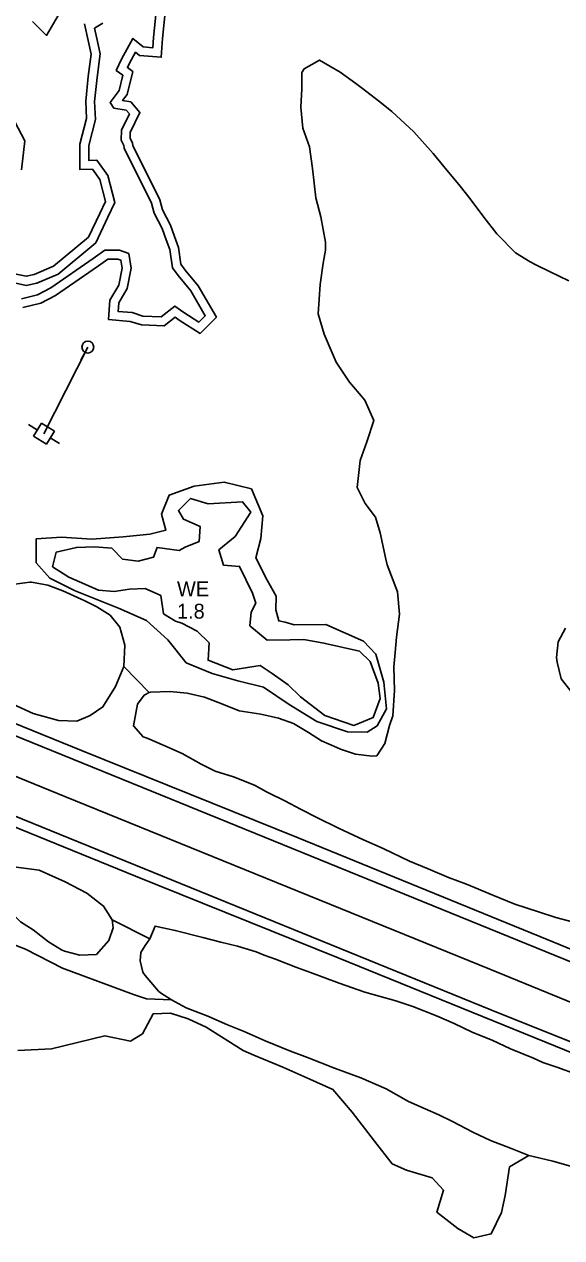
# Model space of a CAD drawing. Extents: x 2160437 to 2172832, y 205694 to 212444.
# Drawn here: x 2163828.7 to 2164009, y 210085.2 to 210492.3 of the extents above; entities that cross this region are included whole.
import ezdxf

# ---------------------------------------------------------------- set-up
doc = ezdxf.new("R2010")
doc.units = 0
for name, color, linetype in [('RD_EX_H2O', 7, 'Continuous'), ('RD_EX_H2O_Pond', 7, 'Continuous'), ('RD_EX_H2O_txCode', 7, 'Continuous'), ('RD_EX_LaneStripe', 7, 'Continuous'), ('RD_EX_Road', 7, 'Continuous'), ('RD_EX_UT', 7, 'Continuous'), ('RD_EX_UT_Guy', 7, 'Continuous'), ('RD_EX_VEG_ShrubLine', 7, 'Continuous'), ('RD_EX_VEG_TreeLine', 7, 'Continuous')]:
    doc.layers.add(name, color=color, linetype=linetype)

# ---------------------------------------------------------------- blocks, each defined once
blk = doc.blocks.new('PP')
at = {"layer": 'RD_EX_UT'}
for p, q in [((2.49, 2.51), (-2.51, 2.51)), ((-2.51, 2.51), (-2.51, -2.49)), ((2.49, -2.49), (2.49, 2.51)), ((-5.94, -0.05), (-2.47, -0.05)), ((-2.51, -2.49), (2.49, -2.49)), ((2.42, -0.05), (6.06, -0.05))]:
    blk.add_line(p, q, dxfattribs=at)

msp = doc.modelspace()

# ---------------------------------------------------------------- linework, layer by layer
at = {"layer": 'RD_EX_H2O'}
for points in [[(2163873.21, 210498.75), (2163872.06, 210487.81), (2163871.83, 210484.44), (2163868.55, 210484.71), (2163865.16, 210487.56), (2163861.35, 210480.56), (2163859.52, 210476.8), (2163861.72, 210475.19), (2163860.47, 210470.05), (2163857.46, 210466.1), (2163858.77, 210464.1), (2163862.84, 210463.48), (2163863.94, 210462.2), (2163861.28, 210456.75), (2163861.21, 210453.38), (2163862.06, 210451.58), (2163862.17, 210450.75), (2163871.32, 210432.23), (2163872.31, 210428.95), (2163874.98, 210423.74), (2163876.25, 210420.02), (2163877.53, 210416.69), (2163878.39, 210410.62), (2163880.29, 210407.96), (2163884.57, 210402.83), (2163889.41, 210394.52), (2163887.28, 210392.39), (2163882.22, 210395.58), (2163879.24, 210397.77), (2163874.63, 210394.13), (2163868.51, 210394.4), (2163864.84, 210395.55), (2163860.13, 210395.98), (2163860.36, 210398.8), (2163863.21, 210403.62), (2163864.57, 210410.44), (2163863.76, 210415.38), (2163860.61, 210416.46), (2163855.76, 210416.56), (2163851.82, 210413.73), (2163837.64, 210403.83), (2163833.16, 210401.56), (2163827.73, 210400.18)], [(2163823.42, 210405.96), (2163829.33, 210404.68), (2163832.91, 210405.46), (2163840.11, 210408.5), (2163852.65, 210418.97), (2163856.77, 210427.56), (2163859.06, 210432.54), (2163856.74, 210441.55), (2163853.08, 210446.65), (2163850.31, 210446.61), (2163850.33, 210451.66), (2163852.55, 210460.38), (2163852.3, 210466.42), (2163853.1, 210474.43), (2163854.19, 210482.4), (2163853.08, 210487.55), (2163852.3, 210490.97), (2163855.01, 210492.61)]]:
    msp.add_lwpolyline(points, dxfattribs=at)
at = {"layer": 'RD_EX_H2O_Pond'}
msp.add_lwpolyline([(2163875.44, 210294.47), (2163874.45, 210300.6), (2163869.2, 210303.01), (2163864.04, 210302.77), (2163858.88, 210301.98), (2163853.62, 210302.42), (2163843.66, 210306.84), (2163838.17, 210310.3), (2163839.4, 210315.21), (2163846.18, 210316.78), (2163852.21, 210317.02), (2163858.05, 210316.49), (2163861.64, 210312.84), (2163866.94, 210312.14), (2163872.04, 210313.51), (2163873.25, 210316.76), (2163880.63, 210315.78), (2163882.71, 210316.91), (2163887.31, 210318.74), (2163887.73, 210323.76), (2163882.06, 210326.28), (2163880.41, 210329.15), (2163884.42, 210333.21), (2163890.41, 210331.42), (2163901.92, 210332.07), (2163904.66, 210328.65), (2163899.38, 210320.49), (2163893.9, 210315.97), (2163895.5, 210310.84), (2163900.91, 210310.41), (2163905.3, 210301.44), (2163906.39, 210298.03), (2163904.75, 210295.05), (2163904.31, 210290.5), (2163910.22, 210285.67), (2163917.87, 210285.83), (2163922.46, 210285.85), (2163929.2, 210284.67), (2163941.12, 210281.99), (2163944.71, 210278.5), (2163947.43, 210271.29), (2163948.02, 210266.05), (2163945.76, 210259.71), (2163939.23, 210257.09), (2163929.55, 210260.36), (2163921.37, 210266.67), (2163917.25, 210270.71), (2163911.84, 210274.53), (2163907.87, 210277.16), (2163898.6, 210275.67), (2163890.34, 210278.94), (2163890.72, 210284.77), (2163886.63, 210288.72), (2163881.56, 210291.36), (2163879.43, 210292.07)], close=True, dxfattribs=at)
at = {"layer": 'RD_EX_LaneStripe'}
msp.add_lwpolyline([(2163344.27, 210436.03), (2163414.73, 210407.45), (2163485.82, 210378.43), (2163557.41, 210349.54), (2163630.41, 210319.67), (2163698.64, 210291.57), (2163771.09, 210262.33), (2163842.32, 210233.17), (2163913.26, 210204.34), (2163984.85, 210175.29), (2164053.38, 210147.25)], dxfattribs=at)
at = {"layer": 'RD_EX_Road'}
for points in [[(2164055.87, 210164.02), (2164004.08, 210185.19), (2163920.58, 210219.36), (2163847.91, 210248.65), (2163765.58, 210282.06), (2163649.55, 210329.02), (2163593.64, 210352.21), (2163517.08, 210383.78), (2163430.92, 210418.42), (2163348.93, 210451.8)], [(2164054.87, 210160.36), (2163971.94, 210194.13), (2163868.37, 210236.26), (2163770.62, 210275.93), (2163648.21, 210325.87), (2163554.92, 210364.19), (2163463.65, 210401.3), (2163347.49, 210448.15)], [(2163339.36, 210424.64), (2163420.98, 210391.42), (2163497.03, 210360.67), (2163575.97, 210328.25), (2163667.7, 210290.66), (2163742.47, 210260.32), (2163822.04, 210228.09), (2163909.42, 210192.51), (2163985.2, 210161.6), (2164049.4, 210135.92)], [(2163337.83, 210421.74), (2163444.25, 210378.23), (2163530.28, 210343.44), (2163596.65, 210315.89), (2163680.6, 210281.31), (2163754.64, 210251.65), (2163815.16, 210227.17), (2163865.96, 210206.52), (2163934.01, 210179.08), (2164048.1, 210132.64)]]:
    msp.add_lwpolyline(points, dxfattribs=at)
at = {"layer": 'RD_EX_UT'}
msp.add_line((2163850.01, 210384), (2163847.64, 210379.6), dxfattribs=at)
msp.add_circle((2163850.01, 210384), 2, dxfattribs=at)
at = {"layer": 'RD_EX_UT_Guy'}
msp.add_lwpolyline([(2163850.01, 210384), (2163835.3, 210354.89)], dxfattribs=at)
at = {"layer": 'RD_EX_VEG_ShrubLine'}
for points in [[(2163828.25, 210397.22), (2163834.22, 210398.73), (2163839.18, 210401.25), (2163853.55, 210411.28), (2163856.7, 210413.54), (2163860.08, 210413.47), (2163861.09, 210413.12), (2163861.52, 210410.49), (2163860.37, 210404.71), (2163857.42, 210399.73), (2163856.91, 210393.26), (2163864.24, 210392.59), (2163867.98, 210391.42), (2163875.61, 210391.08), (2163879.31, 210394), (2163880.62, 210393.04), (2163880.62, 210393.04), (2163887.71, 210388.57), (2163893.16, 210394.03), (2163887.03, 210404.55), (2163882.67, 210409.79), (2163881.26, 210411.77), (2163880.45, 210417.45), (2163879.07, 210421.04), (2163877.75, 210424.92), (2163875.11, 210430.08), (2163874.12, 210433.34), (2163865.08, 210451.62), (2163864.98, 210452.43), (2163864.22, 210454.03), (2163864.26, 210456.02), (2163867.5, 210462.66), (2163864.4, 210466.27), (2163861.68, 210466.69), (2163863.24, 210468.73), (2163865.11, 210476.43), (2163863.31, 210477.74), (2163864.01, 210479.19), (2163866.04, 210482.9), (2163867.36, 210481.8), (2163874.61, 210481.2), (2163875.05, 210487.55), (2163876.19, 210498.45)], [(2163831.42, 210493.18), (2163836.16, 210488.55), (2163840.08, 210495.19)], [(2163848.9, 210492.42), (2163850.15, 210486.9), (2163851.14, 210482.28), (2163850.12, 210474.78), (2163849.3, 210466.5), (2163849.53, 210460.7), (2163847.34, 210452.04), (2163847.29, 210443.58), (2163851.56, 210443.63), (2163853.98, 210440.25), (2163855.89, 210432.83), (2163854.06, 210428.83), (2163850.22, 210420.85), (2163838.52, 210411.09), (2163832, 210408.33), (2163829.33, 210407.75), (2163824.8, 210408.73)], [(2163827.71, 210443.5), (2163828.92, 210453.24), (2163824.41, 210461.63)], [(2163870.58, 210268.15), (2163862.1, 210276.81)], [(2163858.16, 210191.86), (2163870.82, 210185.52)], [(2163878.13, 210164.99), (2163869.73, 210165.32), (2163865.34, 210166.8), (2163841.53, 210175.62), (2163829.06, 210182.03), (2163822.51, 210184.54)], [(2163826.52, 210148.01), (2163837.8, 210148.53), (2163855.76, 210152.88), (2163864.31, 210151.14), (2163868.33, 210153.62), (2163871.91, 210160.25), (2163877.74, 210160.58), (2163883.65, 210158.59), (2163889.69, 210155.83), (2163902.1, 210148.03), (2163905.66, 210146.45), (2163915.38, 210142.38), (2163924.45, 210138.43), (2163932.21, 210134.91), (2163938.63, 210127.32), (2163946.22, 210117.56), (2163952.1, 210109.98), (2163956.85, 210107.87), (2163965.47, 210105.23), (2163969.34, 210101.14), (2163967.09, 210093.76), (2163974.13, 210088.27), (2163979.48, 210085.19), (2163985.36, 210086.53), (2163988.78, 210093.7), (2163989.97, 210099.41), (2163991.44, 210108.94), (2163997.89, 210112.79)]]:
    msp.add_lwpolyline(points, dxfattribs=at)
msp.add_lwpolyline([(2163919.26, 210290.84), (2163916.18, 210291.73), (2163914.06, 210292.12), (2163913.02, 210295.82), (2163913.19, 210300.48), (2163910.2, 210305.84), (2163906.4, 210313.29), (2163908.04, 210319.82), (2163908.72, 210327.42), (2163904.91, 210336.45), (2163895.7, 210338.64), (2163885.71, 210337.31), (2163877.26, 210334.27), (2163874.7, 210327.99), (2163876.18, 210322.59), (2163870.85, 210321.25), (2163861.91, 210320.32), (2163851.31, 210319.57), (2163841.2, 210320.27), (2163832.7, 210319.62), (2163832.68, 210311.58), (2163837.31, 210306.52), (2163845.74, 210302.23), (2163860.29, 210296.4), (2163869.66, 210292.24), (2163876.9, 210285.79), (2163883.04, 210278.09), (2163891.71, 210274.49), (2163900.38, 210271.98), (2163908.94, 210269.91), (2163917.58, 210264.11), (2163926.82, 210258.43), (2163937.1, 210254.89), (2163943.76, 210254.78), (2163947.09, 210256.94), (2163950.25, 210262.64), (2163949.32, 210271.58), (2163946.6, 210280.92), (2163942.45, 210285.28), (2163929.88, 210290.94)], close=True, dxfattribs=at)
at = {"layer": 'RD_EX_VEG_TreeLine'}
for points in [[(2164015.97, 210190.28), (2164006.97, 210192.62), (2164001.2, 210194.55), (2163993.26, 210197.12), (2163985.89, 210200.08), (2163977.03, 210203.77), (2163970.94, 210206.08), (2163964.22, 210208.9), (2163964.22, 210208.9), (2163957.9, 210211.55), (2163949.11, 210215.77), (2163942.44, 210218.73), (2163934.06, 210222.6), (2163926.85, 210226.12), (2163921.53, 210228.88), (2163916.09, 210231.76), (2163910.84, 210234.33), (2163909.94, 210234.81), (2163905.94, 210236.98), (2163898.83, 210239.82), (2163892.73, 210241.74), (2163888, 210244.07), (2163881.67, 210247.59), (2163875.82, 210250.26), (2163869.92, 210252.8), (2163868.55, 210253.26), (2163865.28, 210256.92), (2163866.62, 210264.22), (2163868.88, 210267.17), (2163870.58, 210268.15), (2163871.09, 210268.24), (2163877.51, 210268.47), (2163883.32, 210267.86), (2163889.2, 210266.52), (2163894.99, 210264.26), (2163894.99, 210264.26), (2163900.75, 210261.94), (2163908, 210260.86), (2163914.01, 210259.45), (2163919, 210257.71), (2163919, 210257.71), (2163924.05, 210254.68), (2163928.42, 210251.88), (2163933.5, 210249.62), (2163934.75, 210249.07), (2163939.77, 210247.39), (2163945.39, 210246.71), (2163946.9, 210246.91), (2163949.65, 210250.98), (2163951.22, 210257), (2163952.36, 210260.28), (2163952.84, 210268.83), (2163952.64, 210276.74), (2163953.09, 210281.51), (2163953.57, 210286.67), (2163954.54, 210294.37), (2163953.87, 210301.93), (2163950.38, 210310.98), (2163949.94, 210312.83), (2163948.11, 210321.7), (2163946.48, 210326.92), (2163943, 210331.55), (2163940.4, 210336.89), (2163941.41, 210345.92), (2163943.57, 210352.22), (2163943.57, 210352.22), (2163945.96, 210359.37), (2163942.9, 210366.18), (2163939.11, 210370.62), (2163937.74, 210372.18), (2163933.33, 210378.95), (2163929.28, 210388.33), (2163927.32, 210395.12), (2163927.32, 210395.12), (2163927.9, 210404.97), (2163928.96, 210412.16), (2163929.69, 210416.49), (2163929.73, 210419.24), (2163928.18, 210427.66), (2163926.5, 210434.02), (2163925.33, 210443.85), (2163925.33, 210443.85), (2163924.38, 210451.14), (2163922.12, 210457.43), (2163921.44, 210464.45), (2163921.44, 210464.45), (2163921.74, 210470.63), (2163921.75, 210476.16), (2163922.53, 210477.39), (2163927.76, 210480.28), (2163934.7, 210476.17), (2163939.91, 210472.44), (2163941.75, 210471.07), (2163947.92, 210466.28), (2163951.94, 210463.07), (2163959.4, 210456.21), (2163965.88, 210448.91), (2163969.47, 210444.56), (2163974.94, 210438.02), (2163974.94, 210438.02), (2163978.27, 210433.78), (2163982.79, 210427.59), (2163987.18, 210422.01), (2163993.42, 210415.61), (2163998.4, 210412.61), (2164000.56, 210411.42), (2164004.92, 210409.32), (2164011.36, 210406.23)], [(2163823.88, 210304.19), (2163830.52, 210305.11), (2163831.07, 210305.1), (2163836.55, 210304.09), (2163841.58, 210302.26), (2163847.75, 210299.44), (2163848.8, 210298.97), (2163853.07, 210296.84), (2163857.5, 210294.01), (2163860.71, 210290.05), (2163860.71, 210290.05), (2163862.38, 210284.02), (2163862.1, 210276.81), (2163859.3, 210270.15), (2163859.3, 210270.15), (2163855.06, 210263.27), (2163850.77, 210260.36), (2163850.77, 210260.36), (2163846.3, 210258.47), (2163840.19, 210258.74), (2163840.19, 210258.74), (2163831.65, 210261.03), (2163824.81, 210264.14)], [(2164010.26, 210289.7), (2164007.73, 210285.06), (2164007.23, 210279.83), (2164007.42, 210278.32), (2164008.81, 210272.73), (2164013.66, 210266.4)], [(2164013.48, 210108.79), (2164006.02, 210110.84), (2163999.45, 210112.41), (2163997.89, 210112.79), (2163991.77, 210115.19), (2163985.09, 210117.76), (2163979.14, 210120.56), (2163979.14, 210120.56), (2163972.32, 210124.22), (2163967.76, 210126.4), (2163963.14, 210128.45), (2163957.54, 210130.94), (2163957.54, 210130.94), (2163950.07, 210135.12), (2163941.53, 210138.83), (2163932.72, 210142.1), (2163932.72, 210142.1), (2163923.64, 210145.66), (2163917.96, 210147.79), (2163909.53, 210151.22), (2163902.5, 210154.41), (2163896.84, 210156.61), (2163896.84, 210156.61), (2163890.21, 210159.47), (2163882.97, 210162.37), (2163878.13, 210164.99), (2163874.37, 210167.37), (2163873.76, 210167.95), (2163869.23, 210173.21), (2163868.43, 210174.27), (2163867.52, 210178.07), (2163867.81, 210180.86), (2163869.25, 210183.22), (2163870.82, 210185.52), (2163872.54, 210189.74), (2163879.32, 210188.31), (2163888.54, 210185.95), (2163894.63, 210184.36), (2163900.27, 210183.03), (2163906.44, 210181.09), (2163909.2, 210180.02), (2163912.92, 210178.61), (2163919.73, 210175.98), (2163924.75, 210174.15), (2163934.32, 210170.61), (2163942.9, 210167.52), (2163953.3, 210164.64), (2163959.01, 210162.73), (2163967.01, 210159.58), (2163972.91, 210157.04), (2163978.96, 210154.12), (2163980.24, 210153.63), (2163985.67, 210151.46), (2163991.75, 210148.6), (2163999.49, 210145.4), (2164002.65, 210144), (2164007.31, 210142.4), (2164014.12, 210139.94)]]:
    msp.add_lwpolyline(points, dxfattribs=at)
msp.add_lwpolyline([(2163833.71, 210208.47), (2163842.39, 210204.54), (2163849.64, 210200.77), (2163849.64, 210200.77), (2163855.3, 210196.44), (2163858.16, 210191.86), (2163858.54, 210189.16), (2163857.02, 210184.86), (2163852.91, 210180.21), (2163852.91, 210180.21), (2163847.36, 210179.99), (2163842.13, 210181.36), (2163841.14, 210181.8), (2163836.79, 210184.44), (2163831.63, 210188.47), (2163827.4, 210191.22), (2163827.4, 210191.22), (2163823.81, 210194.7), (2163820.69, 210198.69), (2163818.44, 210203.95), (2163819.87, 210208.77), (2163819.87, 210208.77), (2163823.33, 210210.16), (2163825.16, 210209.66)], close=True, dxfattribs=at)

# ---------------------------------------------------------------- block references
at = {"layer": 'RD_EX_UT', "xscale": 1.0199999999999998, "yscale": 1.02, "rotation": -31.446468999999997}
msp.add_blockref('PP', (2163835.3, 210354.89), dxfattribs=at)

# ---------------------------------------------------------------- texts
at = {"layer": 'RD_EX_H2O_txCode'}
for s, p in [('WE', (2163879.92, 210300.39)), ('1.8', (2163879.92, 210292.89))]:
    msp.add_text(s, height=5, dxfattribs=at).set_placement(p)

doc.saveas('drawing.dxf')
